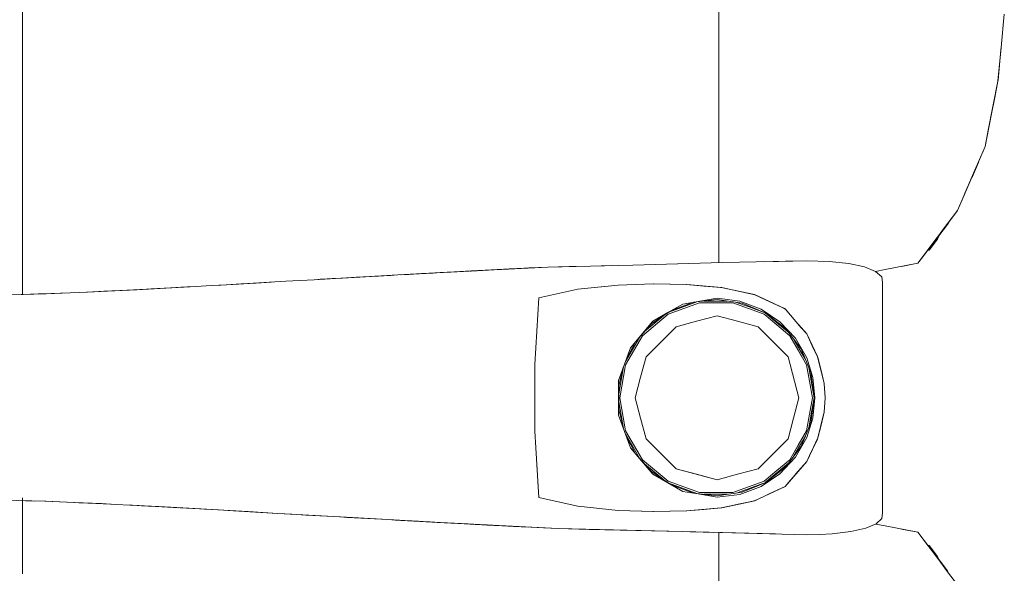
# Model space of a CAD drawing. Header units: millimetres. Extents: x 2 to 902, y -447 to 199.
# Tile 933 of 1056: x 61.509 to 62.453, y 159.429 to 159.96. Entities that reach past the tile are written whole.
import ezdxf

# ---------------------------------------------------------------- set-up
doc = ezdxf.new("R2010")
doc.units = ezdxf.units.MM
doc.header["$MEASUREMENT"] = 0
doc.layers.add('IFC-Elemento de mobília-Contorno', color=152, linetype='Continuous', lineweight=5)

msp = doc.modelspace()

# ---------------------------------------------------------------- linework, layer by layer
at = {"layer": 'IFC-Elemento de mobília-Contorno', "color": 7, "lineweight": 5}
for p, q in [((62.17963, 159.89272), (62.17964, 160.11334)), ((61.512, 159.95899), (61.51201, 159.99916)), ((61.512, 159.95899), (61.51201, 159.91399)), ((62.45044, 159.93297), (62.45348, 159.96503)), ((62.44739, 159.90091), (62.45044, 159.93297)), ((62.44751, 159.9019), (62.45026, 159.93087)), ((62.45026, 159.93087), (62.45044, 159.93297)), ((61.51201, 159.87343), (61.51201, 159.91399)), ((62.43498, 159.83827), (62.44739, 159.90091)), ((62.43809, 159.85393), (62.44739, 159.90091)), ((62.44119, 159.86958), (62.44739, 159.90091)), ((62.44429, 159.88525), (62.44739, 159.90091)), ((62.44739, 159.90091), (62.44751, 159.9019)), ((62.17963, 159.89272), (62.17966, 159.72678)), ((62.44119, 159.86958), (62.44429, 159.88525)), ((61.51201, 159.87343), (61.51202, 159.78774)), ((62.43498, 159.83827), (62.43809, 159.85393)), ((62.40855, 159.77683), (62.43498, 159.83827)), ((62.42177, 159.80755), (62.43498, 159.83827)), ((62.42837, 159.8229), (62.43498, 159.83827)), ((62.42177, 159.80755), (62.42837, 159.8229)), ((62.42293, 159.80958), (62.42858, 159.82275)), ((62.42858, 159.82275), (62.42884, 159.82399)), ((62.41516, 159.79219), (62.42177, 159.80755)), ((62.41579, 159.79352), (62.42143, 159.80663)), ((62.42143, 159.80663), (62.42217, 159.8081)), ((62.42217, 159.8081), (62.42293, 159.80958)), ((61.51202, 159.78638), (61.51202, 159.78774)), ((61.51202, 159.78274), (61.51202, 159.78638)), ((62.40855, 159.77683), (62.41516, 159.79219)), ((62.41517, 159.79221), (62.41579, 159.79352)), ((61.51202, 159.69639), (61.51202, 159.78274)), ((62.37072, 159.72623), (62.40855, 159.77683)), ((62.37545, 159.73256), (62.40855, 159.77683)), ((62.38018, 159.73888), (62.40855, 159.77683)), ((62.38964, 159.75154), (62.40855, 159.77683)), ((62.39437, 159.75786), (62.40855, 159.77683)), ((62.39102, 159.75284), (62.39499, 159.75814)), ((62.39437, 159.75786), (62.3991, 159.76418)), ((62.39499, 159.75814), (62.39897, 159.76347)), ((62.39897, 159.76347), (62.39984, 159.76517)), ((62.3998, 159.7651), (62.39984, 159.76517)), ((62.38018, 159.73888), (62.38964, 159.75154)), ((62.3814, 159.73889), (62.38934, 159.74954)), ((62.38934, 159.74954), (62.39102, 159.75284)), ((62.38964, 159.75154), (62.39437, 159.75786)), ((62.37072, 159.72623), (62.37545, 159.73256)), ((62.37545, 159.73256), (62.38018, 159.73888)), ((62.37987, 159.73847), (62.3814, 159.73889)), ((62.38018, 159.73888), (62.3814, 159.73889)), ((61.92606, 159.71801), (61.96712, 159.72019)), ((61.96438, 159.72004), (61.96712, 159.72019)), ((61.96712, 159.72019), (61.96849, 159.72026)), ((61.96849, 159.72026), (61.96985, 159.72033)), ((61.96985, 159.72033), (62.01581, 159.7227)), ((61.96985, 159.72033), (61.99283, 159.72152)), ((61.96985, 159.72033), (61.99051, 159.72139)), ((61.96985, 159.72033), (61.98961, 159.72135)), ((61.96985, 159.72033), (61.98692, 159.72121)), ((61.96985, 159.72033), (61.98602, 159.72117)), ((61.96985, 159.72033), (61.98333, 159.72102)), ((61.96985, 159.72033), (61.98243, 159.72098)), ((61.96985, 159.72033), (61.98063, 159.72088)), ((61.96985, 159.72033), (61.97884, 159.72079)), ((61.96985, 159.72033), (61.97704, 159.7207)), ((61.96985, 159.72033), (61.97524, 159.72061)), ((61.96985, 159.72033), (61.97345, 159.72051)), ((61.96985, 159.72033), (61.97165, 159.72042)), ((61.97165, 159.72042), (62.01581, 159.7227)), ((61.97345, 159.72051), (62.01581, 159.7227)), ((61.97524, 159.72061), (62.01581, 159.7227)), ((61.97884, 159.72079), (62.01581, 159.7227)), ((61.98063, 159.72088), (62.01581, 159.7227)), ((61.98243, 159.72098), (62.01581, 159.7227)), ((61.98333, 159.72102), (62.01581, 159.7227)), ((61.98602, 159.72117), (62.01581, 159.7227)), ((61.98692, 159.72121), (62.01581, 159.7227)), ((61.98961, 159.72135), (62.01581, 159.7227)), ((61.99051, 159.72139), (62.01581, 159.7227)), ((61.99283, 159.72152), (62.01581, 159.7227)), ((61.99283, 159.72152), (61.9977, 159.72176)), ((61.99283, 159.72152), (61.9968, 159.72172)), ((61.99283, 159.72152), (61.99411, 159.72158)), ((61.99283, 159.72152), (61.99321, 159.72154)), ((61.99321, 159.72154), (62.01581, 159.7227)), ((61.99411, 159.72158), (62.01581, 159.7227)), ((61.9968, 159.72172), (62.01581, 159.7227)), ((61.9977, 159.72176), (62.01581, 159.7227)), ((62.01581, 159.7227), (62.05664, 159.7236)), ((62.01581, 159.7227), (62.03623, 159.72315)), ((62.03623, 159.72315), (62.05664, 159.7236)), ((62.05664, 159.7236), (62.09747, 159.72451)), ((62.05664, 159.7236), (62.07705, 159.72405)), ((62.05664, 159.7236), (62.06685, 159.72382)), ((62.06685, 159.72382), (62.07705, 159.72405)), ((62.09747, 159.72451), (62.18315, 159.72688)), ((62.11889, 159.72509), (62.18315, 159.72688)), ((62.11889, 159.72509), (62.1296, 159.72539)), ((62.1296, 159.72539), (62.18315, 159.72688)), ((62.14031, 159.72569), (62.18315, 159.72688)), ((62.14031, 159.72569), (62.15102, 159.72599)), ((62.15102, 159.72599), (62.18315, 159.72688)), ((62.18315, 159.72688), (62.26399, 159.72869)), ((62.22357, 159.72778), (62.26399, 159.72869)), ((62.22357, 159.72778), (62.24378, 159.72824)), ((62.24378, 159.72824), (62.26399, 159.72869)), ((62.26399, 159.72869), (62.28557, 159.72798)), ((62.28557, 159.72798), (62.3044, 159.72603)), ((62.3044, 159.72603), (62.31948, 159.72283)), ((62.31948, 159.72283), (62.33012, 159.71848)), ((62.33014, 159.71847), (62.33938, 159.72024)), ((62.33938, 159.72024), (62.37072, 159.72623)), ((62.35505, 159.72324), (62.37072, 159.72623)), ((61.7918, 159.71056), (61.80533, 159.71133)), ((61.7918, 159.71056), (61.80102, 159.71109)), ((61.79543, 159.71077), (61.80889, 159.71154)), ((61.79676, 159.71083), (61.81743, 159.71203)), ((61.79676, 159.71083), (61.80102, 159.71109)), ((61.79768, 159.71089), (61.81743, 159.71203)), ((61.80102, 159.71109), (61.81743, 159.71203)), ((61.80102, 159.71109), (61.80922, 159.71156)), ((61.80533, 159.71133), (61.81886, 159.7121)), ((61.80922, 159.71156), (61.81743, 159.71203)), ((61.81743, 159.71203), (61.83368, 159.71293)), ((61.81886, 159.7121), (61.87199, 159.71507)), ((61.81886, 159.7121), (61.85207, 159.71396)), ((61.81886, 159.7121), (61.83214, 159.71285)), ((61.83214, 159.71285), (61.83878, 159.71322)), ((61.83368, 159.71293), (61.84445, 159.71353)), ((61.83368, 159.71293), (61.83862, 159.71321)), ((61.83878, 159.71322), (61.84542, 159.71359)), ((61.84542, 159.71359), (61.85207, 159.71396)), ((61.84542, 159.71359), (61.84993, 159.71384)), ((61.84653, 159.71365), (61.84993, 159.71384)), ((61.84993, 159.71384), (61.85713, 159.71424)), ((61.84993, 159.71384), (61.85353, 159.71404)), ((61.85207, 159.71396), (61.85871, 159.71433)), ((61.85871, 159.71433), (61.86535, 159.7147)), ((61.86535, 159.7147), (61.87199, 159.71507)), ((61.87199, 159.71507), (61.92606, 159.71801)), ((61.87199, 159.71507), (61.91931, 159.71764)), ((61.87199, 159.71507), (61.91593, 159.71746)), ((61.87199, 159.71507), (61.90241, 159.71672)), ((61.87199, 159.71507), (61.89903, 159.71655)), ((61.87199, 159.71507), (61.88551, 159.7158)), ((61.87199, 159.71507), (61.87875, 159.71544)), ((61.87431, 159.7152), (61.87875, 159.71544)), ((61.8754, 159.71526), (61.88244, 159.71565)), ((61.8754, 159.71526), (61.87837, 159.71542)), ((61.87837, 159.71542), (61.88244, 159.71565)), ((61.87848, 159.71542), (61.87867, 159.71543)), ((61.87875, 159.71544), (61.88551, 159.7158)), ((61.88244, 159.71565), (61.89145, 159.71614)), ((61.88244, 159.71565), (61.89072, 159.7161)), ((61.88551, 159.7158), (61.89227, 159.71618)), ((61.88658, 159.71587), (61.89072, 159.7161)), ((61.89072, 159.7161), (61.89485, 159.71632)), ((61.89227, 159.71618), (61.89565, 159.71636)), ((61.89402, 159.71627), (61.89706, 159.71643)), ((61.89485, 159.71632), (61.8986, 159.71652)), ((61.89485, 159.71632), (61.89602, 159.71638)), ((61.89565, 159.71636), (61.90241, 159.71672)), ((61.89565, 159.71636), (61.89732, 159.71645)), ((61.89903, 159.71655), (61.90241, 159.71672)), ((61.89924, 159.71656), (61.90603, 159.71692)), ((61.90241, 159.71672), (61.90579, 159.71691)), ((61.90579, 159.71691), (61.91254, 159.71728)), ((61.91254, 159.71728), (61.91593, 159.71746)), ((61.91593, 159.71746), (61.91931, 159.71764)), ((61.91931, 159.71764), (61.92269, 159.71783)), ((61.92269, 159.71783), (61.92606, 159.71801)), ((61.92606, 159.71801), (61.96301, 159.71996)), ((61.92606, 159.71801), (61.96165, 159.7199)), ((61.92606, 159.71801), (61.95343, 159.71946)), ((61.92606, 159.71801), (61.9507, 159.71932)), ((61.92606, 159.71801), (61.93701, 159.71859)), ((61.92606, 159.71801), (61.9288, 159.71816)), ((61.9288, 159.71816), (61.93154, 159.7183)), ((61.93154, 159.7183), (61.93701, 159.71859)), ((61.93154, 159.7183), (61.935, 159.71848)), ((61.93701, 159.71859), (61.94249, 159.71888)), ((61.93715, 159.7186), (61.94039, 159.71877)), ((61.94039, 159.71877), (61.94867, 159.71921)), ((61.94039, 159.71877), (61.94246, 159.71888)), ((61.94121, 159.71881), (61.9425, 159.71888)), ((61.94182, 159.71884), (61.94291, 159.7189)), ((61.94201, 159.71885), (61.94304, 159.71891)), ((61.94216, 159.71886), (61.94453, 159.71899)), ((61.94233, 159.71887), (61.94326, 159.71892)), ((61.94237, 159.71887), (61.94329, 159.71892)), ((61.94249, 159.71888), (61.94796, 159.71917)), ((61.94249, 159.71888), (61.94542, 159.71904)), ((61.94249, 159.71888), (61.94453, 159.71899)), ((61.94268, 159.71889), (61.94351, 159.71893)), ((61.94319, 159.71892), (61.94867, 159.71921)), ((61.94332, 159.71893), (61.94867, 159.71921)), ((61.94354, 159.71894), (61.94867, 159.71921)), ((61.94361, 159.71894), (61.94867, 159.71921)), ((61.94374, 159.71895), (61.94867, 159.71921)), ((61.94375, 159.71895), (61.94867, 159.71921)), ((61.94388, 159.71895), (61.94867, 159.71921)), ((61.94453, 159.71899), (61.94867, 159.71921)), ((61.94453, 159.71899), (61.94796, 159.71917)), ((61.94491, 159.71901), (61.94796, 159.71917)), ((61.94796, 159.71917), (61.9507, 159.71932)), ((61.94867, 159.71921), (61.95238, 159.71941)), ((61.94867, 159.71921), (61.9507, 159.71932)), ((61.9507, 159.71932), (61.95343, 159.71946)), ((61.9507, 159.71932), (61.95279, 159.71943)), ((61.95073, 159.71932), (61.95255, 159.71942)), ((61.95279, 159.71943), (61.95651, 159.71962)), ((61.95279, 159.71943), (61.95296, 159.71944)), ((61.95279, 159.71943), (61.95298, 159.71944)), ((61.95343, 159.71946), (61.95617, 159.7196)), ((61.95594, 159.71959), (61.95608, 159.71959)), ((61.95595, 159.71959), (61.95891, 159.71975)), ((61.95614, 159.7196), (61.95645, 159.71961)), ((61.95891, 159.71975), (61.96165, 159.7199)), ((61.96165, 159.7199), (61.96301, 159.71996)), ((61.96301, 159.71996), (61.96438, 159.72004)), ((62.33012, 159.71848), (62.33592, 159.71333)), ((62.33592, 159.71333), (62.33669, 159.70784)), ((61.59374, 159.6995), (61.64953, 159.7024)), ((61.62164, 159.70095), (61.64953, 159.7024)), ((61.63565, 159.70167), (61.65408, 159.70269)), ((61.64236, 159.70204), (61.67194, 159.70368)), ((61.64953, 159.7024), (61.67852, 159.70405)), ((61.64953, 159.7024), (61.66402, 159.70322)), ((61.65408, 159.70269), (61.67194, 159.70368)), ((61.65408, 159.70269), (61.67005, 159.70357)), ((61.66402, 159.70322), (61.67852, 159.70405)), ((61.67005, 159.70357), (61.67852, 159.70405)), ((61.67005, 159.70357), (61.67194, 159.70368)), ((61.67852, 159.70405), (61.69301, 159.70487)), ((61.69301, 159.70487), (61.7075, 159.70569)), ((61.69301, 159.70487), (61.70246, 159.7054)), ((61.70119, 159.70533), (61.70246, 159.7054)), ((61.70246, 159.7054), (61.72712, 159.70683)), ((61.70246, 159.7054), (61.7189, 159.70635)), ((61.7075, 159.70569), (61.76474, 159.70901)), ((61.7075, 159.70569), (61.75043, 159.70818)), ((61.7075, 159.70569), (61.72181, 159.70652)), ((61.71842, 159.70632), (61.71937, 159.70638)), ((61.7189, 159.70635), (61.73534, 159.70731)), ((61.72181, 159.70652), (61.73612, 159.70735)), ((61.73534, 159.70731), (61.75056, 159.70819)), ((61.73612, 159.70735), (61.75043, 159.70818)), ((61.76474, 159.70901), (61.7918, 159.71056)), ((61.76474, 159.70901), (61.77827, 159.70978)), ((61.77827, 159.70978), (61.7918, 159.71056)), ((62.00705, 159.6932), (62.04461, 159.70131)), ((62.04461, 159.70131), (62.08313, 159.70541)), ((62.04461, 159.70131), (62.06388, 159.70336)), ((62.06388, 159.70336), (62.08313, 159.70541)), ((62.08313, 159.70541), (62.11727, 159.70651)), ((62.08313, 159.70541), (62.11673, 159.7065)), ((62.11673, 159.7065), (62.13281, 159.70623)), ((62.11673, 159.7065), (62.11684, 159.70649)), ((62.11727, 159.70651), (62.14906, 159.70596)), ((62.13281, 159.70623), (62.1489, 159.70597)), ((62.1489, 159.70597), (62.182, 159.70301)), ((62.1489, 159.70597), (62.16544, 159.70449)), ((62.14906, 159.70596), (62.18252, 159.70294)), ((62.16544, 159.70449), (62.182, 159.70301)), ((62.16579, 159.70445), (62.18252, 159.70294)), ((62.16579, 159.70445), (62.17415, 159.7037)), ((62.17086, 159.704), (62.17093, 159.70399)), ((62.17087, 159.70399), (62.17094, 159.70398)), ((62.18136, 159.70307), (62.18211, 159.70298)), ((62.182, 159.70301), (62.2139, 159.69624)), ((62.18252, 159.70294), (62.21422, 159.69615)), ((62.18252, 159.70294), (62.19837, 159.69954)), ((62.33665, 159.48707), (62.33669, 159.70784)), ((61.4857, 159.69561), (61.51264, 159.69641)), ((61.51095, 159.69636), (61.51158, 159.69638)), ((61.51158, 159.69638), (61.53495, 159.69714)), ((61.51158, 159.69638), (61.52716, 159.69689)), ((61.51264, 159.69641), (61.53958, 159.6972)), ((61.52716, 159.69689), (61.54273, 159.69741)), ((61.53958, 159.6972), (61.56666, 159.69834)), ((61.54273, 159.69741), (61.55026, 159.69765)), ((61.56666, 159.69834), (61.59374, 159.6995)), ((61.57405, 159.69866), (61.61339, 159.70051)), ((61.57459, 159.69868), (61.61329, 159.70051)), ((61.5746, 159.69868), (61.59023, 159.69942)), ((61.59023, 159.69942), (61.6131, 159.7005)), ((61.59374, 159.6995), (61.62164, 159.70095)), ((62.00334, 159.62935), (62.00705, 159.69329)), ((62.00427, 159.64532), (62.00705, 159.6932)), ((62.00612, 159.67724), (62.00705, 159.6932)), ((62.14535, 159.68722), (62.17807, 159.69273)), ((62.16171, 159.68997), (62.17807, 159.69273)), ((62.17807, 159.69273), (62.19976, 159.69)), ((62.19837, 159.69954), (62.20629, 159.69785)), ((62.21331, 159.69637), (62.21422, 159.69615)), ((62.2139, 159.69624), (62.22831, 159.68957)), ((62.21422, 159.69615), (62.22876, 159.68932)), ((62.21422, 159.69615), (62.22149, 159.69274)), ((62.22149, 159.69274), (62.22876, 159.68932)), ((62.1309, 159.67898), (62.14535, 159.68722)), ((62.13104, 159.67744), (62.16115, 159.68835)), ((62.1318, 159.67945), (62.15884, 159.68925)), ((62.13503, 159.68133), (62.1554, 159.68887)), ((62.14535, 159.68722), (62.16177, 159.68998)), ((62.1554, 159.68887), (62.17807, 159.69141)), ((62.16115, 159.68835), (62.19314, 159.68835)), ((62.16534, 159.68998), (62.18817, 159.68998)), ((62.17807, 159.69141), (62.20222, 159.688)), ((62.19314, 159.68835), (62.20818, 159.68288)), ((62.19673, 159.68877), (62.20872, 159.68442)), ((62.19976, 159.69), (62.20999, 159.6862)), ((62.20222, 159.688), (62.22468, 159.67849)), ((62.20818, 159.68288), (62.22322, 159.67743)), ((62.20872, 159.68442), (62.22241, 159.67945)), ((62.20999, 159.6862), (62.22022, 159.68239)), ((62.22831, 159.68957), (62.24272, 159.6829)), ((62.22876, 159.68932), (62.2433, 159.68249)), ((62.24204, 159.68322), (62.24285, 159.68275)), ((62.24272, 159.6829), (62.24292, 159.68267)), ((62.24272, 159.6829), (62.24292, 159.68267)), ((62.2433, 159.68249), (62.24847, 159.67651)), ((62.2433, 159.68249), (62.25364, 159.67051)), ((62.2433, 159.68249), (62.25882, 159.66453)), ((62.00334, 159.62935), (62.00612, 159.67724)), ((62.0052, 159.66127), (62.00612, 159.67724)), ((62.10646, 159.65687), (62.13104, 159.67744)), ((62.10861, 159.6608), (62.12692, 159.67613)), ((62.11514, 159.66811), (62.13213, 159.67967)), ((62.11645, 159.67073), (62.1309, 159.67898)), ((62.15843, 159.67068), (62.17807, 159.67594)), ((62.17807, 159.67594), (62.19771, 159.67068)), ((62.22022, 159.68239), (62.22929, 159.67634)), ((62.22322, 159.67743), (62.23552, 159.66712)), ((62.22427, 159.67867), (62.23655, 159.66837)), ((62.22468, 159.67849), (62.24394, 159.66353)), ((62.22929, 159.67634), (62.23836, 159.67029)), ((62.24847, 159.67651), (62.25364, 159.67051)), ((62.09501, 159.64531), (62.11647, 159.67075)), ((62.09993, 159.65111), (62.11514, 159.66811)), ((62.12442, 159.65104), (62.1388, 159.66541)), ((62.1388, 159.66541), (62.15843, 159.67068)), ((62.19771, 159.67068), (62.21734, 159.66541)), ((62.21734, 159.66541), (62.24609, 159.63666)), ((62.23552, 159.66712), (62.24782, 159.65683)), ((62.23655, 159.66837), (62.24674, 159.65984)), ((62.23836, 159.67029), (62.25322, 159.65439)), ((62.24394, 159.66353), (62.2587, 159.64413)), ((62.25335, 159.67072), (62.25867, 159.66462)), ((62.25335, 159.67072), (62.26399, 159.65853)), ((62.25364, 159.67051), (62.25882, 159.66453)), ((62.25882, 159.66453), (62.26399, 159.65853)), ((62.00334, 159.62935), (62.0052, 159.66127)), ((62.00427, 159.64532), (62.0052, 159.66127)), ((62.09013, 159.63196), (62.10359, 159.6552)), ((62.09036, 159.62906), (62.10646, 159.65687)), ((62.24782, 159.65683), (62.2639, 159.62905)), ((62.24782, 159.65683), (62.25586, 159.64293)), ((62.25322, 159.65439), (62.26399, 159.63562)), ((62.26399, 159.65853), (62.26659, 159.65316)), ((62.26399, 159.65853), (62.27478, 159.63598)), ((62.26399, 159.65853), (62.26669, 159.65289)), ((62.00334, 159.62935), (62.00427, 159.64532)), ((62.0893, 159.62966), (62.09501, 159.64531)), ((62.09088, 159.634), (62.09993, 159.65111)), ((62.11004, 159.63666), (62.12442, 159.65104)), ((62.25175, 159.65326), (62.26278, 159.63418)), ((62.25176, 159.65325), (62.25725, 159.64375)), ((62.26659, 159.65316), (62.2692, 159.64779)), ((62.26669, 159.65289), (62.26939, 159.64726)), ((62.2692, 159.64779), (62.2718, 159.64241)), ((62.26939, 159.64726), (62.27478, 159.63598)), ((62.26939, 159.64726), (62.27209, 159.64162)), ((62.10478, 159.61703), (62.11004, 159.63666)), ((62.24609, 159.63666), (62.25662, 159.59739)), ((62.25586, 159.64293), (62.2639, 159.62905)), ((62.25725, 159.64375), (62.26278, 159.63419)), ((62.2587, 159.64413), (62.26797, 159.62157)), ((62.26399, 159.63562), (62.26985, 159.61693)), ((62.2718, 159.64241), (62.27441, 159.63704)), ((62.27209, 159.64162), (62.27478, 159.63598)), ((62.27441, 159.63704), (62.27757, 159.62409)), ((62.27441, 159.63704), (62.27915, 159.61761)), ((62.27441, 159.63704), (62.28073, 159.61114)), ((62.27478, 159.63598), (62.28073, 159.61114)), ((62.27478, 159.63598), (62.27776, 159.62356)), ((62.00334, 159.56541), (62.00334, 159.62935)), ((62.08358, 159.61402), (62.0893, 159.62966)), ((62.08377, 159.60125), (62.08832, 159.62698)), ((62.08377, 159.60879), (62.0882, 159.62666)), ((62.08476, 159.59739), (62.09036, 159.62906)), ((62.2639, 159.62905), (62.26669, 159.61322)), ((62.26601, 159.62634), (62.26828, 159.6135)), ((62.09952, 159.59739), (62.10478, 159.61703)), ((62.26797, 159.62157), (62.27113, 159.59739)), ((62.26985, 159.61693), (62.27183, 159.59737)), ((62.27722, 159.62552), (62.27776, 159.62356)), ((62.27755, 159.62414), (62.27757, 159.62409)), ((62.27757, 159.62409), (62.27915, 159.61761)), ((62.27763, 159.62402), (62.27861, 159.61993)), ((62.27776, 159.62356), (62.28073, 159.61114)), ((62.27861, 159.61993), (62.27871, 159.61943)), ((62.27861, 159.61993), (62.28073, 159.61114)), ((62.27915, 159.61761), (62.28073, 159.61114)), ((62.08358, 159.61402), (62.08358, 159.58073)), ((62.08377, 159.58598), (62.08377, 159.60879)), ((62.26669, 159.61322), (62.26949, 159.59739)), ((62.26828, 159.6135), (62.27113, 159.59739)), ((62.28073, 159.61114), (62.28187, 159.59737)), ((62.08377, 159.59352), (62.08832, 159.56777)), ((62.08476, 159.59739), (62.09036, 159.56573)), ((62.09952, 159.59739), (62.10478, 159.57775)), ((62.25136, 159.57775), (62.25662, 159.59739)), ((62.26669, 159.58156), (62.26949, 159.59739)), ((62.26797, 159.57321), (62.27113, 159.59739)), ((62.26902, 159.58547), (62.27113, 159.59739)), ((62.26984, 159.57782), (62.27183, 159.59737)), ((62.28073, 159.58364), (62.28187, 159.59737)), ((62.08358, 159.58073), (62.09501, 159.54947)), ((62.08377, 159.58598), (62.08822, 159.56806)), ((62.2639, 159.56573), (62.26669, 159.58156)), ((62.26601, 159.56842), (62.26902, 159.58547)), ((62.27441, 159.55774), (62.28073, 159.58364)), ((62.27478, 159.5588), (62.28073, 159.58364)), ((62.27776, 159.57121), (62.28073, 159.58364)), ((62.27861, 159.57486), (62.28073, 159.58364)), ((62.27915, 159.57716), (62.28073, 159.58364)), ((62.10478, 159.57775), (62.11004, 159.55812)), ((62.24609, 159.55812), (62.25136, 159.57775)), ((62.2587, 159.55066), (62.26797, 159.57321)), ((62.26399, 159.55915), (62.26984, 159.57782)), ((62.27478, 159.5588), (62.27776, 159.57121)), ((62.27722, 159.56925), (62.27776, 159.57121)), ((62.27757, 159.57069), (62.27915, 159.57716)), ((62.27761, 159.57069), (62.27861, 159.57486)), ((62.27861, 159.57486), (62.2787, 159.57532)), ((62.00334, 159.56541), (62.0052, 159.5335)), ((62.00334, 159.56541), (62.00427, 159.54946)), ((62.00334, 159.56541), (62.00612, 159.51754)), ((62.09013, 159.56283), (62.10358, 159.53959)), ((62.09036, 159.56573), (62.10646, 159.5379)), ((62.09087, 159.5608), (62.09993, 159.54368)), ((62.24782, 159.53794), (62.2639, 159.56573)), ((62.25586, 159.55184), (62.2639, 159.56573)), ((62.25725, 159.55102), (62.26277, 159.56057)), ((62.11004, 159.55812), (62.12442, 159.54373)), ((62.23172, 159.54373), (62.24609, 159.55812)), ((62.24394, 159.53124), (62.2587, 159.55066)), ((62.24782, 159.53794), (62.25586, 159.55184)), ((62.25177, 159.54155), (62.25725, 159.55102)), ((62.25322, 159.54039), (62.26399, 159.55915)), ((62.26399, 159.53624), (62.27478, 159.5588)), ((62.26399, 159.53624), (62.27209, 159.55316)), ((62.2692, 159.547), (62.2718, 159.55237)), ((62.26939, 159.54752), (62.27209, 159.55316)), ((62.2718, 159.55237), (62.27441, 159.55774)), ((62.27209, 159.55316), (62.27478, 159.5588)), ((62.00427, 159.54946), (62.00705, 159.50159)), ((62.00427, 159.54946), (62.0052, 159.5335)), ((62.09501, 159.54947), (62.10575, 159.53674)), ((62.09501, 159.54947), (62.11649, 159.52402)), ((62.09993, 159.54368), (62.11514, 159.52666)), ((62.12442, 159.54373), (62.1388, 159.52936)), ((62.21734, 159.52936), (62.23172, 159.54373)), ((62.26399, 159.53624), (62.26939, 159.54752)), ((62.26399, 159.53624), (62.26669, 159.54188)), ((62.26399, 159.53624), (62.26659, 159.54162)), ((62.26659, 159.54162), (62.2692, 159.547)), ((62.26669, 159.54188), (62.26939, 159.54752)), ((62.0052, 159.5335), (62.00612, 159.51754)), ((62.10575, 159.53674), (62.11649, 159.52402)), ((62.10646, 159.5379), (62.13104, 159.51735)), ((62.10862, 159.53396), (62.12698, 159.51861)), ((62.22425, 159.5161), (62.24673, 159.53493)), ((62.23552, 159.52765), (62.24782, 159.53794)), ((62.23836, 159.52449), (62.25322, 159.54039)), ((62.2433, 159.51228), (62.26399, 159.53624)), ((62.24847, 159.51828), (62.26399, 159.53624)), ((62.25335, 159.52406), (62.26399, 159.53624)), ((62.25364, 159.52426), (62.26399, 159.53624)), ((62.25882, 159.53026), (62.26399, 159.53624)), ((62.11514, 159.52666), (62.1321, 159.51511)), ((62.11649, 159.52402), (62.14536, 159.50755)), ((62.1388, 159.52936), (62.15843, 159.52411)), ((62.1388, 159.52936), (62.17807, 159.51884)), ((62.15843, 159.52411), (62.17807, 159.51884)), ((62.17807, 159.51884), (62.19771, 159.52411)), ((62.19771, 159.52411), (62.21734, 159.52936)), ((62.22022, 159.51239), (62.23836, 159.52449)), ((62.22322, 159.51736), (62.23552, 159.52765)), ((62.22468, 159.51628), (62.24394, 159.53124)), ((62.22929, 159.51844), (62.23836, 159.52449)), ((62.24847, 159.51828), (62.25364, 159.52426)), ((62.25335, 159.52406), (62.25867, 159.53015)), ((62.25364, 159.52426), (62.25882, 159.53026)), ((62.00612, 159.51754), (62.00705, 159.50159)), ((62.13104, 159.51735), (62.16115, 159.50642)), ((62.13177, 159.51534), (62.15883, 159.50552)), ((62.13504, 159.51343), (62.1554, 159.5059)), ((62.20222, 159.50678), (62.22468, 159.51628)), ((62.20818, 159.51189), (62.22322, 159.51736)), ((62.20872, 159.51036), (62.22254, 159.51538)), ((62.22022, 159.51239), (62.22929, 159.51844)), ((62.2433, 159.51228), (62.24847, 159.51828)), ((62.14536, 159.50755), (62.16177, 159.50479)), ((62.1554, 159.5059), (62.17807, 159.50337)), ((62.16115, 159.50642), (62.19314, 159.50643)), ((62.16171, 159.5048), (62.17807, 159.50204)), ((62.16537, 159.50479), (62.18816, 159.5048)), ((62.17807, 159.50337), (62.20222, 159.50678)), ((62.17807, 159.50204), (62.19976, 159.50477)), ((62.17807, 159.50204), (62.18892, 159.50341)), ((62.18892, 159.50341), (62.19976, 159.50477)), ((62.19314, 159.50643), (62.20818, 159.51189)), ((62.19674, 159.50601), (62.20872, 159.51036)), ((62.19976, 159.50477), (62.22022, 159.51239)), ((62.2139, 159.49853), (62.22831, 159.5052)), ((62.21422, 159.49863), (62.22876, 159.50545)), ((62.22831, 159.5052), (62.24272, 159.51187)), ((62.22876, 159.50545), (62.2433, 159.51228)), ((62.24202, 159.51155), (62.24286, 159.51203)), ((62.24272, 159.51187), (62.24292, 159.5121)), ((62.24272, 159.51187), (62.24292, 159.5121)), ((61.49823, 159.49907), (61.5234, 159.49839)), ((61.50795, 159.49884), (61.53445, 159.49808)), ((61.51202, 159.50139), (61.51202, 159.43468)), ((61.53341, 159.49811), (61.59637, 159.49542)), ((61.53342, 159.49811), (61.58328, 159.49599)), ((61.53445, 159.49808), (61.56121, 159.49697)), ((61.56121, 159.49697), (61.58797, 159.49586)), ((61.56621, 159.49671), (61.58328, 159.49599)), ((61.58328, 159.49599), (61.59624, 159.49543)), ((61.58797, 159.49586), (61.60172, 159.49515)), ((61.60172, 159.49515), (61.61548, 159.49445)), ((61.60172, 159.49515), (61.64299, 159.49303)), ((61.61516, 159.49447), (61.62924, 159.49373)), ((61.61524, 159.49446), (61.61765, 159.49433)), ((61.61548, 159.49445), (61.64299, 159.49303)), ((61.61765, 159.49433), (61.63495, 159.49341)), ((61.62362, 159.49401), (61.66204, 159.49196)), ((61.6263, 159.49387), (61.65224, 159.49248)), ((61.62924, 159.49373), (61.64299, 159.49303)), ((62.00705, 159.50159), (62.04452, 159.49348)), ((62.00705, 159.50159), (62.02578, 159.49753)), ((62.02578, 159.49753), (62.04452, 159.49348)), ((62.182, 159.49176), (62.2139, 159.49853)), ((62.18252, 159.49184), (62.21422, 159.49863)), ((62.18252, 159.49184), (62.19837, 159.49523)), ((62.19837, 159.49523), (62.20629, 159.49693)), ((62.20629, 159.49693), (62.21422, 159.49863)), ((62.2133, 159.4984), (62.21422, 159.49863)), ((61.63495, 159.49341), (61.65224, 159.49248)), ((61.64299, 159.49303), (61.65724, 159.49223)), ((61.64299, 159.49303), (61.69999, 159.48982)), ((61.65224, 159.49248), (61.66171, 159.49198)), ((61.65724, 159.49223), (61.67149, 159.49142)), ((61.65724, 159.49223), (61.69999, 159.48982)), ((61.67149, 159.49142), (61.69999, 159.48982)), ((61.68662, 159.49057), (61.68716, 159.49054)), ((61.68716, 159.49054), (61.69999, 159.48982)), ((61.68827, 159.49047), (61.72241, 159.48851)), ((61.68827, 159.49047), (61.70478, 159.48953)), ((61.69999, 159.48982), (61.7142, 159.48899)), ((61.70478, 159.48953), (61.72241, 159.48851)), ((61.7142, 159.48899), (61.7284, 159.48817)), ((61.7142, 159.48899), (61.75682, 159.48652)), ((61.72241, 159.48851), (61.74004, 159.48749)), ((61.7284, 159.48817), (61.74261, 159.48735)), ((61.74261, 159.48735), (61.75682, 159.48652)), ((61.75682, 159.48652), (61.81049, 159.48343)), ((61.75682, 159.48652), (61.77023, 159.48575)), ((61.77023, 159.48575), (61.78365, 159.48497)), ((61.78365, 159.48497), (61.79707, 159.4842)), ((61.78365, 159.48497), (61.81049, 159.48343)), ((61.79707, 159.4842), (61.81049, 159.48343)), ((62.04452, 159.49348), (62.08313, 159.48936)), ((62.08313, 159.48936), (62.11727, 159.48827)), ((62.08313, 159.48936), (62.11687, 159.48827)), ((62.11663, 159.48828), (62.1489, 159.48881)), ((62.11673, 159.48828), (62.11684, 159.48828)), ((62.11727, 159.48827), (62.14906, 159.48882)), ((62.1489, 159.48881), (62.182, 159.49176)), ((62.1489, 159.48881), (62.16544, 159.49029)), ((62.14906, 159.48882), (62.18252, 159.49184)), ((62.16544, 159.49029), (62.182, 159.49176)), ((62.17415, 159.49108), (62.18252, 159.49184)), ((62.18089, 159.49166), (62.18252, 159.49184)), ((62.33607, 159.48169), (62.33665, 159.48707)), ((61.81049, 159.48343), (61.81703, 159.48307)), ((61.81049, 159.48343), (61.86281, 159.4805)), ((61.8169, 159.48308), (61.86281, 159.4805)), ((61.81703, 159.48307), (61.82357, 159.4827)), ((61.82357, 159.4827), (61.83011, 159.48234)), ((61.82357, 159.4827), (61.86281, 159.4805)), ((61.83011, 159.48234), (61.86281, 159.4805)), ((61.83011, 159.48234), (61.83665, 159.48197)), ((61.83653, 159.48198), (61.84319, 159.48161)), ((61.83665, 159.48197), (61.86281, 159.4805)), ((61.84319, 159.48161), (61.84973, 159.48123)), ((61.84319, 159.48161), (61.86281, 159.4805)), ((61.84973, 159.48123), (61.85627, 159.48087)), ((61.84973, 159.48123), (61.86281, 159.4805)), ((61.85627, 159.48087), (61.86281, 159.4805)), ((61.86281, 159.4805), (61.86951, 159.48014)), ((61.86281, 159.4805), (61.91638, 159.47758)), ((61.86951, 159.48014), (61.8762, 159.47977)), ((61.86951, 159.48014), (61.91638, 159.47758)), ((61.8748, 159.47985), (61.87705, 159.47972)), ((61.8762, 159.47977), (61.88134, 159.47949)), ((61.8762, 159.47977), (61.8829, 159.47941)), ((61.8762, 159.47977), (61.91638, 159.47758)), ((61.87693, 159.47973), (61.87705, 159.47972)), ((61.87695, 159.47973), (61.87804, 159.47967)), ((61.87751, 159.4797), (61.88134, 159.47949)), ((61.87751, 159.4797), (61.88134, 159.47949)), ((61.87872, 159.47963), (61.88134, 159.47949)), ((61.88134, 159.47949), (61.8858, 159.47924)), ((61.88134, 159.47949), (61.89566, 159.47871)), ((61.8829, 159.47941), (61.88959, 159.47905)), ((61.8858, 159.47924), (61.88902, 159.47908)), ((61.88803, 159.47913), (61.89173, 159.47892)), ((61.88807, 159.47913), (61.8916, 159.47893)), ((61.88838, 159.47911), (61.8905, 159.47899)), ((61.8885, 159.4791), (61.89016, 159.47901)), ((61.88854, 159.4791), (61.89005, 159.47902)), ((61.88859, 159.4791), (61.88992, 159.47903)), ((61.88878, 159.47909), (61.88949, 159.47905)), ((61.88899, 159.47908), (61.88908, 159.47907)), ((61.88959, 159.47905), (61.89644, 159.47867)), ((61.88959, 159.47905), (61.91638, 159.47758)), ((61.89629, 159.47868), (61.89964, 159.47849)), ((61.89964, 159.47849), (61.90299, 159.47831)), ((61.89964, 159.47849), (61.91638, 159.47758)), ((61.90299, 159.47831), (61.90969, 159.47794)), ((61.90299, 159.47831), (61.91638, 159.47758)), ((61.90969, 159.47794), (61.91304, 159.47777)), ((61.90969, 159.47794), (61.91638, 159.47758)), ((61.91304, 159.47777), (61.91638, 159.47758)), ((61.91638, 159.47758), (61.91968, 159.47741)), ((61.91968, 159.47741), (61.92297, 159.47723)), ((61.92297, 159.47723), (61.92626, 159.47705)), ((61.92626, 159.47705), (61.92956, 159.47688)), ((61.92956, 159.47688), (61.93285, 159.4767)), ((61.93285, 159.4767), (61.93614, 159.47654)), ((61.93285, 159.4767), (61.96906, 159.47479)), ((61.93549, 159.47657), (61.95278, 159.47564)), ((61.93562, 159.47657), (61.94608, 159.476)), ((61.93614, 159.47654), (61.93943, 159.47636)), ((61.93614, 159.47654), (61.96906, 159.47479)), ((61.93938, 159.47636), (61.94272, 159.47619)), ((61.93943, 159.47636), (61.94272, 159.47619)), ((61.94239, 159.47621), (61.94602, 159.47601)), ((61.94602, 159.47601), (61.94931, 159.47583)), ((61.94608, 159.476), (61.94831, 159.47588)), ((61.94831, 159.47588), (61.95055, 159.47577)), ((61.94832, 159.47588), (61.95055, 159.47577)), ((61.94931, 159.47583), (61.9526, 159.47566)), ((61.95055, 159.47577), (61.95278, 159.47564)), ((61.9526, 159.47566), (61.95589, 159.47548)), ((61.9526, 159.47566), (61.9552, 159.47552)), ((61.95278, 159.47564), (61.95761, 159.47538)), ((61.95278, 159.47564), (61.95782, 159.47538)), ((61.95278, 159.47564), (61.9574, 159.4754)), ((61.95278, 159.47564), (61.95742, 159.4754)), ((61.95278, 159.47564), (61.95789, 159.47538)), ((61.95278, 159.47564), (61.95744, 159.47539)), ((61.95278, 159.47564), (61.95769, 159.47538)), ((61.95278, 159.47564), (61.95723, 159.47541)), ((61.95278, 159.47564), (61.95776, 159.47538)), ((61.95278, 159.47564), (61.95723, 159.47541)), ((61.95278, 159.47564), (61.95798, 159.47537)), ((61.95278, 159.47564), (61.95676, 159.47543)), ((61.9552, 159.47552), (61.95762, 159.47539)), ((61.95589, 159.47548), (61.95918, 159.47531)), ((61.95589, 159.47548), (61.95782, 159.47538)), ((61.95723, 159.47541), (61.95918, 159.47531)), ((61.95762, 159.47539), (61.96003, 159.47527)), ((61.95834, 159.47536), (61.9595, 159.4753)), ((61.95918, 159.47531), (61.9627, 159.47513)), ((61.95918, 159.47531), (61.96906, 159.47479)), ((61.9592, 159.47531), (61.95998, 159.47527)), ((61.95921, 159.47531), (61.95999, 159.47527)), ((61.95953, 159.47529), (61.96075, 159.47523)), ((61.95956, 159.47529), (61.96079, 159.47523)), ((61.9596, 159.47529), (61.96082, 159.47523)), ((61.96003, 159.47527), (61.96014, 159.47526)), ((61.96238, 159.47514), (61.96906, 159.47479)), ((61.96238, 159.47514), (61.96413, 159.47505)), ((61.96248, 159.47514), (61.96274, 159.47512)), ((61.96413, 159.47505), (61.96906, 159.47479)), ((61.96577, 159.47496), (61.96906, 159.47479)), ((61.96577, 159.47496), (61.96742, 159.47488)), ((61.96742, 159.47488), (61.96906, 159.47479)), ((61.96906, 159.47479), (62.01152, 159.47262)), ((61.96906, 159.47479), (61.97183, 159.47464)), ((61.96906, 159.47479), (61.97599, 159.47444)), ((61.96906, 159.47479), (61.97737, 159.47436)), ((61.96906, 159.47479), (61.98152, 159.47415)), ((61.96906, 159.47479), (61.98291, 159.47408)), ((61.96906, 159.47479), (61.98706, 159.47387)), ((61.96906, 159.47479), (61.98845, 159.47379)), ((61.96906, 159.47479), (61.99737, 159.47334)), ((61.96906, 159.47479), (62.02567, 159.4719)), ((62.32067, 159.47232), (62.33069, 159.47663)), ((62.32999, 159.47633), (62.33938, 159.47454)), ((62.32999, 159.47633), (62.33938, 159.47454)), ((62.33069, 159.47663), (62.33607, 159.48169)), ((61.97183, 159.47464), (61.99737, 159.47334)), ((61.97599, 159.47444), (61.99737, 159.47334)), ((61.97737, 159.47436), (61.99737, 159.47334)), ((61.98152, 159.47415), (61.99737, 159.47334)), ((61.98291, 159.47408), (61.99737, 159.47334)), ((61.98706, 159.47387), (61.99737, 159.47334)), ((61.98845, 159.47379), (61.99737, 159.47334)), ((62.01152, 159.47262), (62.02567, 159.4719)), ((62.02567, 159.4719), (62.14485, 159.469)), ((62.02567, 159.4719), (62.05546, 159.47117)), ((62.05546, 159.47117), (62.07036, 159.4708)), ((62.07036, 159.4708), (62.08526, 159.47044)), ((62.08526, 159.47044), (62.11506, 159.46972)), ((62.11506, 159.46972), (62.12996, 159.46936)), ((62.12996, 159.46936), (62.14485, 159.469)), ((62.14485, 159.469), (62.26399, 159.46609)), ((62.14485, 159.469), (62.15975, 159.46864)), ((62.14485, 159.469), (62.17464, 159.46828)), ((62.14485, 159.469), (62.20442, 159.46754)), ((62.14485, 159.469), (62.2342, 159.46682)), ((62.17967, 159.46815), (62.17972, 159.23858)), ((62.20442, 159.46754), (62.2342, 159.46682)), ((62.26399, 159.46609), (62.27661, 159.46635)), ((62.27661, 159.46635), (62.28841, 159.467)), ((62.28841, 159.467), (62.30637, 159.46906)), ((62.30637, 159.46906), (62.32067, 159.47232)), ((62.33938, 159.47454), (62.37072, 159.46854)), ((62.35505, 159.47154), (62.37072, 159.46854)), ((62.37072, 159.46854), (62.38018, 159.45589)), ((62.37072, 159.46854), (62.38964, 159.44325)), ((62.37987, 159.4563), (62.3814, 159.45587)), ((62.38018, 159.45589), (62.3814, 159.45587)), ((62.3814, 159.45587), (62.38934, 159.44524)), ((62.38934, 159.44524), (62.39102, 159.44195)), ((62.38964, 159.44325), (62.3991, 159.43059)), ((62.39102, 159.44195), (62.39897, 159.4313)), ((61.51202, 159.43114), (61.51202, 159.43468)), ((61.51202, 159.42858), (61.51202, 159.43114)), ((62.39897, 159.4313), (62.39984, 159.42958)), ((62.3991, 159.43059), (62.40855, 159.41794))]:
    msp.add_line(p, q, dxfattribs=at)

doc.saveas('drawing.dxf')
